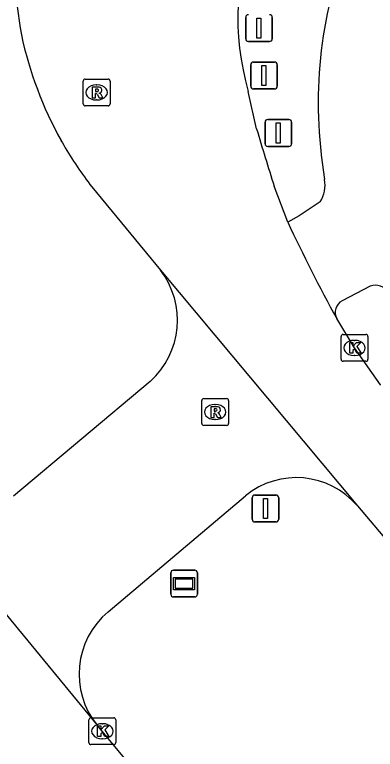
# Model space of a CAD drawing. Extents: x 159489 to 160304, y 383826 to 384530.
# Drawn here: x 159805.4 to 159818.84, y 384446.3 to 384473.67 of the extents above; entities that cross this region are included whole.
import ezdxf

# ---------------------------------------------------------------- set-up
doc = ezdxf.new("R2010")
doc.units = 0
for name, color, linetype in [('IMGEO_Afsluitpaal', 7, 'Continuous'), ('IMGEO_Fietspad_gesloten', 7, 'Continuous'), ('IMGEO_Kolk', 7, 'Continuous'), ('IMGEO_Rijbaan_lokaal_gesloten', 7, 'Continuous'), ('IMGEO_Rioolput', 7, 'Continuous'), ('IMGEO_Straatnaambord', 7, 'Continuous'), ('IMGEO_Verkeersbordpaal', 7, 'Continuous')]:
    doc.layers.add(name, color=color, linetype=linetype)

msp = doc.modelspace()

# ---------------------------------------------------------------- linework, layer by layer
at = {"layer": 'IMGEO_Afsluitpaal'}
for p, q in [((159814.006, 384472.775), (159814.006, 384473.575)), ((159814.006, 384473.575), (159814.006, 384472.775)), ((159814.996, 384473.575), (159814.996, 384472.775)), ((159814.996, 384472.775), (159814.996, 384473.575)), ((159814.896, 384472.675), (159814.106, 384472.675)), ((159814.106, 384472.675), (159814.896, 384472.675)), ((159814.292, 384471.907), (159815.082, 384471.907)), ((159815.082, 384471.907), (159814.292, 384471.907)), ((159814.192, 384471.007), (159814.192, 384471.807)), ((159814.192, 384471.807), (159814.192, 384471.007)), ((159815.182, 384471.807), (159815.182, 384471.007)), ((159815.182, 384471.007), (159815.182, 384471.807)), ((159815.082, 384470.907), (159814.292, 384470.907)), ((159814.292, 384470.907), (159815.082, 384470.907)), ((159814.727, 384468.867), (159814.727, 384469.667)), ((159814.727, 384469.667), (159814.727, 384468.867)), ((159814.827, 384469.767), (159815.617, 384469.767)), ((159815.617, 384469.767), (159814.827, 384469.767)), ((159815.717, 384469.667), (159815.717, 384468.867)), ((159815.717, 384468.867), (159815.717, 384469.667)), ((159815.617, 384468.767), (159814.827, 384468.767)), ((159814.827, 384468.767), (159815.617, 384468.767))]:
    msp.add_line(p, q, dxfattribs=at)
for points in [[(159814.426, 384473.55), (159814.576, 384473.55), (159814.576, 384472.8), (159814.426, 384472.8), (159814.426, 384473.55)], [(159814.612, 384471.782), (159814.762, 384471.782), (159814.762, 384471.032), (159814.612, 384471.032), (159814.612, 384471.782)], [(159815.147, 384469.642), (159815.297, 384469.642), (159815.297, 384468.892), (159815.147, 384468.892), (159815.147, 384469.642)]]:
    msp.add_lwpolyline(points, dxfattribs=at)
for centre, start, end in [((159814.106, 384473.575), 90, 180), ((159814.106, 384473.575), 90, 180), ((159814.896, 384473.575), 0, 90), ((159814.896, 384473.575), 360, 90), ((159814.106, 384472.775), 180, 270), ((159814.106, 384472.775), 180, 270), ((159814.896, 384472.775), 270, 0), ((159814.896, 384472.775), 270, 0), ((159814.292, 384471.807), 90, 180), ((159814.292, 384471.807), 90, 180), ((159815.082, 384471.807), 0, 90), ((159815.082, 384471.807), 360, 90), ((159814.292, 384471.007), 180, 270), ((159814.292, 384471.007), 180, 270), ((159815.082, 384471.007), 270, 0), ((159815.082, 384471.007), 270, 0), ((159814.827, 384469.667), 90, 180), ((159814.827, 384469.667), 90, 180), ((159815.617, 384469.667), 0, 90), ((159815.617, 384469.667), 360, 90), ((159814.827, 384468.867), 180, 270), ((159814.827, 384468.867), 180, 270), ((159815.617, 384468.867), 270, 0), ((159815.617, 384468.867), 270, 0)]:
    msp.add_arc(centre, 0.1, start, end, dxfattribs=at)
at = {"layer": 'IMGEO_Fietspad_gesloten'}
for points in [[(159816.826, 384468.458), (159816.814, 384468.438), (159816.941, 384467.53)], [(159816.787, 384466.704), (159816.004, 384466.173), (159815.572, 384465.943)], [(159818.648, 384463.56), (159817.597, 384463.016)]]:
    msp.add_lwpolyline(points, dxfattribs=at)
for centre, radius, start, end in [((159833.068, 384470.402), 16.358, 155.6779, 186.8238), ((159815.864, 384467.304), 1.101, 327.0048, 11.8732), ((159818.842, 384463.052), 0.543, 29.268, 110.9036), ((159817.845, 384462.579), 0.503, 119.5685, 207.4577)]:
    msp.add_arc(centre, radius, start, end, dxfattribs=at)
at = {"layer": 'IMGEO_Kolk'}
for p, q in [((159817.637, 384461.758), (159818.489, 384461.758)), ((159817.562, 384460.832), (159817.562, 384461.684)), ((159818.05, 384461.538), (159818.075, 384461.538)), ((159818.563, 384461.684), (159818.563, 384460.832)), ((159818.073, 384460.978), (159818.048, 384460.978)), ((159818.489, 384460.758), (159817.637, 384460.758)), ((159808.164, 384446.547), (159808.164, 384447.399)), ((159808.239, 384447.473), (159809.091, 384447.473)), ((159808.652, 384447.253), (159808.677, 384447.253)), ((159809.165, 384447.399), (159809.165, 384446.547)), ((159808.675, 384446.693), (159808.65, 384446.693)), ((159809.091, 384446.473), (159808.239, 384446.473))]:
    msp.add_line(p, q, dxfattribs=at)
for points in [[(159817.637, 384461.758), (159818.489, 384461.758)], [(159817.562, 384460.832), (159817.562, 384461.684)], [(159817.883, 384461.458), (159818.006, 384461.458), (159818.006, 384461.307), (159818.136, 384461.458), (159818.3, 384461.458), (159818.154, 384461.307), (159818.307, 384461.058), (159818.155, 384461.058), (159818.07, 384461.222), (159818.006, 384461.155), (159818.006, 384461.058), (159817.883, 384461.058), (159817.883, 384461.458)], [(159818.563, 384461.684), (159818.563, 384460.832)], [(159818.489, 384460.758), (159817.637, 384460.758)], [(159808.164, 384446.547), (159808.164, 384447.399)], [(159808.239, 384447.473), (159809.091, 384447.473)], [(159809.165, 384447.399), (159809.165, 384446.547)], [(159808.485, 384447.173), (159808.608, 384447.173), (159808.608, 384447.022), (159808.738, 384447.173), (159808.902, 384447.173), (159808.756, 384447.022), (159808.909, 384446.773), (159808.757, 384446.773), (159808.672, 384446.937), (159808.608, 384446.87), (159808.608, 384446.773), (159808.485, 384446.773), (159808.485, 384447.173)], [(159809.091, 384446.473), (159808.239, 384446.473)]]:
    msp.add_lwpolyline(points, dxfattribs=at)
for centre, start, end in [((159817.639, 384461.682), 91.552, 178.448), ((159817.639, 384461.682), 91.552, 178.448), ((159818.487, 384461.682), 1.552, 88.448), ((159818.487, 384461.682), 1.552, 88.448), ((159817.639, 384460.834), 181.552, 268.448), ((159817.639, 384460.834), 181.552, 268.448), ((159818.487, 384460.834), 271.552, 358.448), ((159818.487, 384460.834), 271.552, 358.448), ((159808.241, 384447.397), 91.552, 178.448), ((159808.241, 384447.397), 91.552, 178.448), ((159809.089, 384447.397), 1.552, 88.448), ((159809.089, 384447.397), 1.552, 88.448), ((159808.241, 384446.549), 181.552, 268.448), ((159808.241, 384446.549), 181.552, 268.448), ((159809.089, 384446.549), 271.552, 358.448), ((159809.089, 384446.549), 271.552, 358.448)]:
    msp.add_arc(centre, 0.0765, start, end, dxfattribs=at)
for centre, major_axis, ratio, start_param, end_param in [((159818.049, 384461.258), (-0.387, 0.002), 0.722429, 4.712389, 7.853982), ((159818.074, 384461.258), (-0.39, 0.002), 0.717154, 1.570796, 4.712389), ((159808.651, 384446.973), (-0.387, 0.002), 0.722429, 4.712389, 7.853982), ((159808.676, 384446.973), (-0.39, 0.002), 0.717154, 1.570796, 4.712389)]:
    msp.add_ellipse(centre, major_axis=major_axis, ratio=ratio, start_param=start_param, end_param=end_param, dxfattribs=at)
at = {"layer": 'IMGEO_Rijbaan_lokaal_gesloten'}
for points in [[(159814.415, 384469.422), (159814.102, 384470.815)], [(159807.122, 384468.989), (159807.172, 384468.901), (159807.222, 384468.813)], [(159808.274, 384467.257), (159810.831, 384464.15)], [(159815.572, 384465.943), (159815.072, 384467.281)], [(159810.831, 384464.15), (159818.172, 384455.366)], [(159819.028, 384459.873), (159819.026, 384459.876), (159818.063, 384461.258), (159817.399, 384462.347)], [(159810.448, 384460.006), (159805.353, 384455.729)], [(159801.387, 384455.792), (159808.473, 384447.192)], [(159808.879, 384451.427), (159814.001, 384455.744)], [(159818.172, 384455.366), (159820.194, 384452.968), (159827.945, 384443.619)], [(159818.162, 384435.508), (159808.473, 384447.192)]]:
    msp.add_lwpolyline(points, dxfattribs=at)
for centre, radius, start, end in [((159817.31, 384475.125), 11.871, 149.478, 190.7141), ((159823.758, 384473.584), 10.045, 158.6231, 195.9988), ((159819.7, 384475.956), 14.378, 192.1972, 208.982), ((159885.707, 384490.128), 74.238, 196.19521, 197.92372), ((159819.819, 384476.196), 14.601, 210.3747, 217.75), ((159875.673, 384494.216), 66.419, 205.19351, 208.67351), ((159808.39, 384462.286), 3.072, 312.0778, 37.3613), ((159815.894, 384453.436), 2.986, 40.2836, 129.3597), ((159810.835, 384449.102), 3.038, 130.0857, 218.9621)]:
    msp.add_arc(centre, radius, start, end, dxfattribs=at)
at = {"layer": 'IMGEO_Rioolput'}
for p, q in [((159807.95, 384470.35), (159807.95, 384471.202)), ((159808.025, 384471.276), (159808.877, 384471.276)), ((159808.438, 384471.056), (159808.463, 384471.056)), ((159808.951, 384471.202), (159808.951, 384470.35)), ((159808.461, 384470.496), (159808.436, 384470.496)), ((159808.877, 384470.276), (159808.025, 384470.276)), ((159812.368, 384458.441), (159812.368, 384459.293)), ((159812.443, 384459.367), (159813.295, 384459.367)), ((159813.369, 384459.293), (159813.369, 384458.441)), ((159812.856, 384459.147), (159812.881, 384459.147)), ((159812.879, 384458.587), (159812.854, 384458.587)), ((159813.295, 384458.367), (159812.443, 384458.367))]:
    msp.add_line(p, q, dxfattribs=at)
for points in [[(159807.95, 384470.35), (159807.95, 384471.202)], [(159808.025, 384471.276), (159808.877, 384471.276)], [(159808.951, 384471.202), (159808.951, 384470.35)], [(159808.539, 384470.974), (159808.287, 384470.976), (159808.287, 384470.576)], [(159808.465, 384470.895), (159808.411, 384470.895), (159808.411, 384470.814)], [(159808.411, 384470.814), (159808.463, 384470.814)], [(159808.287, 384470.576), (159808.411, 384470.576), (159808.411, 384470.738), (159808.422, 384470.738)], [(159808.469, 384470.709), (159808.54, 384470.576), (159808.68, 384470.576), (159808.615, 384470.702)], [(159808.877, 384470.276), (159808.025, 384470.276)], [(159812.368, 384458.441), (159812.368, 384459.293)], [(159812.443, 384459.367), (159813.295, 384459.367)], [(159813.369, 384459.293), (159813.369, 384458.441)], [(159812.957, 384459.065), (159812.705, 384459.067), (159812.705, 384458.667)], [(159812.883, 384458.986), (159812.829, 384458.986), (159812.829, 384458.905)], [(159812.705, 384458.667), (159812.829, 384458.667), (159812.829, 384458.829), (159812.84, 384458.829)], [(159812.829, 384458.905), (159812.881, 384458.905)], [(159812.887, 384458.8), (159812.958, 384458.667), (159813.098, 384458.667), (159813.033, 384458.793)], [(159813.295, 384458.367), (159812.443, 384458.367)]]:
    msp.add_lwpolyline(points, dxfattribs=at)
for centre, radius, start, end in [((159808.027, 384471.2), 0.0765, 91.552, 178.448), ((159808.027, 384471.2), 0.0765, 91.552, 178.448), ((159808.875, 384471.2), 0.0765, 1.552, 88.448), ((159808.875, 384471.2), 0.0765, 1.552, 88.448), ((159808.447, 384471.003), 0.19, 274.7715, 282.9687), ((159808.471, 384470.799), 0.0964, 77.0061, 93.1865), ((159808.485, 384470.856), 0.0378, 276.6634, 79.6772), ((159808.538, 384470.864), 0.109, 350.3612, 89.416), ((159808.536, 384470.864), 0.112, 277.5842, 350.9817), ((159808.52, 384470.649), 0.108, 29.5134, 73.7905), ((159808.421, 384470.685), 0.0533, 26.0293, 88.6989), ((159808.027, 384470.352), 0.0765, 181.552, 268.448), ((159808.027, 384470.352), 0.0765, 181.552, 268.448), ((159808.875, 384470.352), 0.0765, 271.552, 358.448), ((159808.875, 384470.352), 0.0765, 271.552, 358.448), ((159812.445, 384459.291), 0.0765, 91.552, 178.448), ((159812.445, 384459.291), 0.0765, 91.552, 178.448), ((159813.293, 384459.291), 0.0765, 1.552, 88.448), ((159813.293, 384459.291), 0.0765, 1.552, 88.448), ((159812.889, 384458.89), 0.0964, 77.0061, 93.1865), ((159812.903, 384458.947), 0.0378, 276.6634, 79.6772), ((159812.956, 384458.955), 0.109, 350.3612, 89.416), ((159812.839, 384458.776), 0.0533, 26.0293, 88.6989), ((159812.865, 384459.094), 0.19, 274.7715, 282.9687), ((159812.954, 384458.955), 0.112, 277.5842, 350.9817), ((159812.938, 384458.74), 0.108, 29.5134, 73.7905), ((159812.445, 384458.443), 0.0765, 181.552, 268.448), ((159812.445, 384458.443), 0.0765, 181.552, 268.448), ((159813.293, 384458.443), 0.0765, 271.552, 358.448), ((159813.293, 384458.443), 0.0765, 271.552, 358.448)]:
    msp.add_arc(centre, radius, start, end, dxfattribs=at)
for centre, major_axis, ratio, start_param, end_param in [((159808.437, 384470.776), (-0.387, 0.002), 0.722429, 4.712389, 7.853982), ((159808.462, 384470.776), (-0.39, 0.002), 0.717154, 1.570796, 4.712389), ((159812.855, 384458.867), (-0.387, 0.002), 0.722429, 4.712389, 7.853982), ((159812.88, 384458.867), (-0.39, 0.002), 0.717154, 1.570796, 4.712389)]:
    msp.add_ellipse(centre, major_axis=major_axis, ratio=ratio, start_param=start_param, end_param=end_param, dxfattribs=at)
at = {"layer": 'IMGEO_Straatnaambord'}
for p, q in [((159811.315, 384452.975), (159812.105, 384452.975)), ((159812.105, 384452.975), (159811.315, 384452.975)), ((159811.215, 384452.075), (159811.215, 384452.875)), ((159811.215, 384452.875), (159811.215, 384452.075)), ((159812.205, 384452.875), (159812.205, 384452.075)), ((159812.205, 384452.075), (159812.205, 384452.875)), ((159812.105, 384451.975), (159811.315, 384451.975)), ((159811.315, 384451.975), (159812.105, 384451.975))]:
    msp.add_line(p, q, dxfattribs=at)
for points in [[(159811.316, 384452.707), (159812.104, 384452.707), (159812.104, 384452.243), (159811.316, 384452.243), (159811.316, 384452.707)], [(159811.381, 384452.642), (159811.381, 384452.308), (159812.039, 384452.308), (159812.039, 384452.642), (159811.381, 384452.642)]]:
    msp.add_lwpolyline(points, dxfattribs=at)
for centre, start, end in [((159811.315, 384452.875), 90, 180), ((159811.315, 384452.875), 90, 180), ((159812.105, 384452.875), 0, 90), ((159812.105, 384452.875), 360, 90), ((159811.315, 384452.075), 180, 270), ((159811.315, 384452.075), 180, 270), ((159812.105, 384452.075), 270, 0), ((159812.105, 384452.075), 270, 0)]:
    msp.add_arc(centre, 0.1, start, end, dxfattribs=at)
at = {"layer": 'IMGEO_Verkeersbordpaal'}
for p, q in [((159814.348, 384455.772), (159815.138, 384455.772)), ((159815.138, 384455.772), (159814.348, 384455.772)), ((159814.248, 384454.872), (159814.248, 384455.672)), ((159814.248, 384455.672), (159814.248, 384454.872)), ((159815.238, 384455.672), (159815.238, 384454.872)), ((159815.238, 384454.872), (159815.238, 384455.672)), ((159815.138, 384454.772), (159814.348, 384454.772)), ((159814.348, 384454.772), (159815.138, 384454.772))]:
    msp.add_line(p, q, dxfattribs=at)
msp.add_lwpolyline([(159814.668, 384455.647), (159814.818, 384455.647), (159814.818, 384454.897), (159814.668, 384454.897), (159814.668, 384455.647)], dxfattribs=at)
for centre, start, end in [((159814.348, 384455.672), 90, 180), ((159814.348, 384455.672), 90, 180), ((159815.138, 384455.672), 0, 90), ((159815.138, 384455.672), 360, 90), ((159814.348, 384454.872), 180, 270), ((159814.348, 384454.872), 180, 270), ((159815.138, 384454.872), 270, 0), ((159815.138, 384454.872), 270, 0)]:
    msp.add_arc(centre, 0.1, start, end, dxfattribs=at)

doc.saveas('drawing.dxf')
